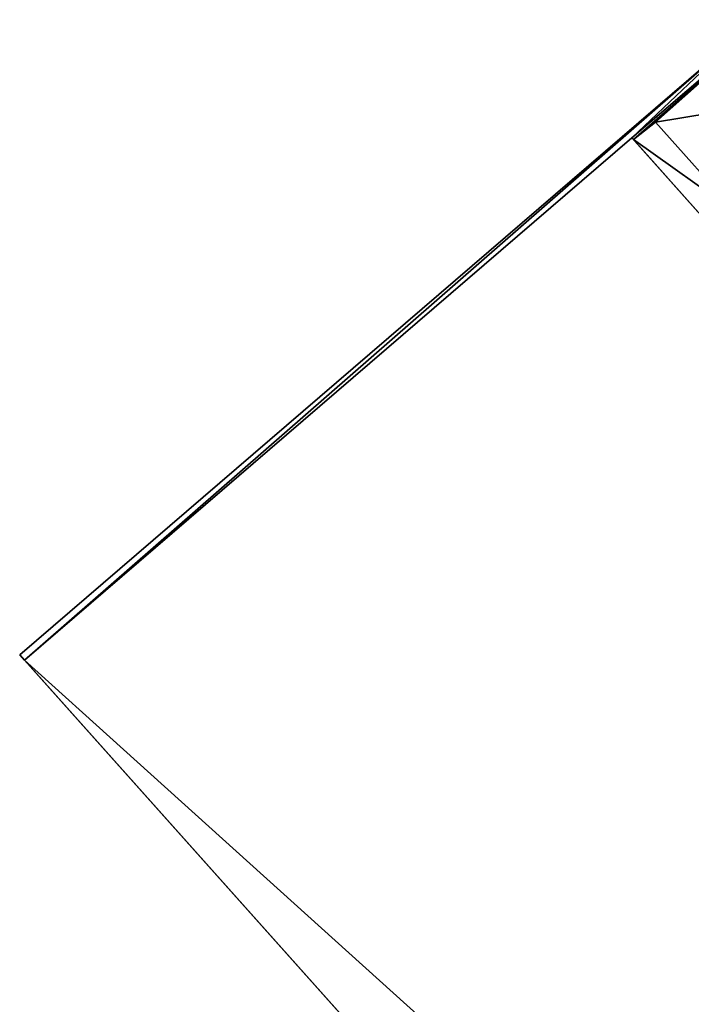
# Model space of a CAD drawing. Header units: millimetres. Extents: x 93711086 to 93775423, y 1247239064 to 1247319365.
# Tile 448 of 656: x 93718371 to 93720048, y 1247302796 to 1247305255. Entities that reach past the tile are written whole.
import ezdxf

# ---------------------------------------------------------------- set-up
doc = ezdxf.new("R2010")
doc.units = ezdxf.units.MM
doc.layers.add('CONCRETE_ITEM', color=7, linetype='Continuous')

# ---------------------------------------------------------------- blocks, each defined once
blk = doc.blocks.new('15e559d2-59c4-40a1-8e6d-a9da91616b05')
at = {"color": 0, "transparency": 16777216}
mesh = blk.add_polyface(dxfattribs=at)
corners = [(93732402.8, 1247290959.4, 3988.8), (93732402.8, 1247290959.4, 4305.5), (93730959.6, 1247289572.9, 3633.7), (93730959.6, 1247289572.9, 3317), (93720519.9, 1247305091.1, 5616.6), (93732598.2, 1247291566.3, 4023.2), (93720299, 1247305338.5, 5063.5), (93732619.6, 1247291542.4, 4593.2), (93720317.4, 1247305317.9, 5553.6), (93732199.2, 1247291187.4, 4322.7), (93720106.2, 1247304728.6, 5525.8), (93719900, 1247304959.5, 5363), (93732205.9, 1247291179.8, 4502.5), (93719903.7, 1247304955.3, 5462.8), (93720167.2, 1247305212.8, 5169.7), (93732187.3, 1247291200.6, 4007), (93718371.4, 1247303668.6, 4381.7), (93732466.4, 1247291440.6, 4129.5), (93732486.7, 1247291466, 4033.2), (93720187.5, 1247305238.1, 5073.5), (93732260.8, 1247291223.5, 4572.4), (93720161.1, 1247304772.3, 5595.7), (93719958.6, 1247304999, 5532.7), (93718383.3, 1247303655.3, 4697.4)]
mesh.append_faces([[corners[k] for k in face] for face in [(0, 1, 2, 0), (2, 3, 0, 2), (4, 5, 6, 4), (4, 7, 5, 4), (6, 8, 4, 6), (9, 10, 11, 9), (10, 9, 12, 10), (13, 11, 10, 13), (3, 14, 15, 3), (3, 16, 14, 3), (17, 15, 14, 17), (15, 0, 3, 15), (18, 17, 19, 18), (14, 19, 17, 14), (5, 18, 6, 5), (19, 6, 18, 19), (20, 7, 4, 20), (4, 21, 20, 4), (12, 20, 21, 12), (21, 10, 12, 21), (22, 21, 4, 22), (4, 8, 22, 4), (10, 21, 13, 10), (22, 13, 21, 22), (2, 9, 23, 2), (9, 2, 1, 9), (11, 23, 9, 11), (23, 14, 16, 23), (13, 8, 11, 13), (8, 13, 22, 8), (23, 11, 14, 23), (14, 8, 6, 14), (8, 14, 11, 8), (6, 19, 14, 6), (20, 12, 9, 20), (20, 17, 7, 20), (17, 20, 9, 17), (5, 7, 17, 5), (15, 17, 9, 15), (18, 5, 17, 18), (3, 2, 16, 3), (23, 16, 2, 23), (0, 15, 1, 0), (9, 1, 15, 9)]], dxfattribs={"color": 0})

msp = doc.modelspace()

# ---------------------------------------------------------------- block references
at = {"layer": 'CONCRETE_ITEM', "color": 222, "true_color": 0xc0298d, "transparency": 33554687}
msp.add_blockref('15e559d2-59c4-40a1-8e6d-a9da91616b05', (0, 0), dxfattribs=at)

doc.saveas('drawing.dxf')
